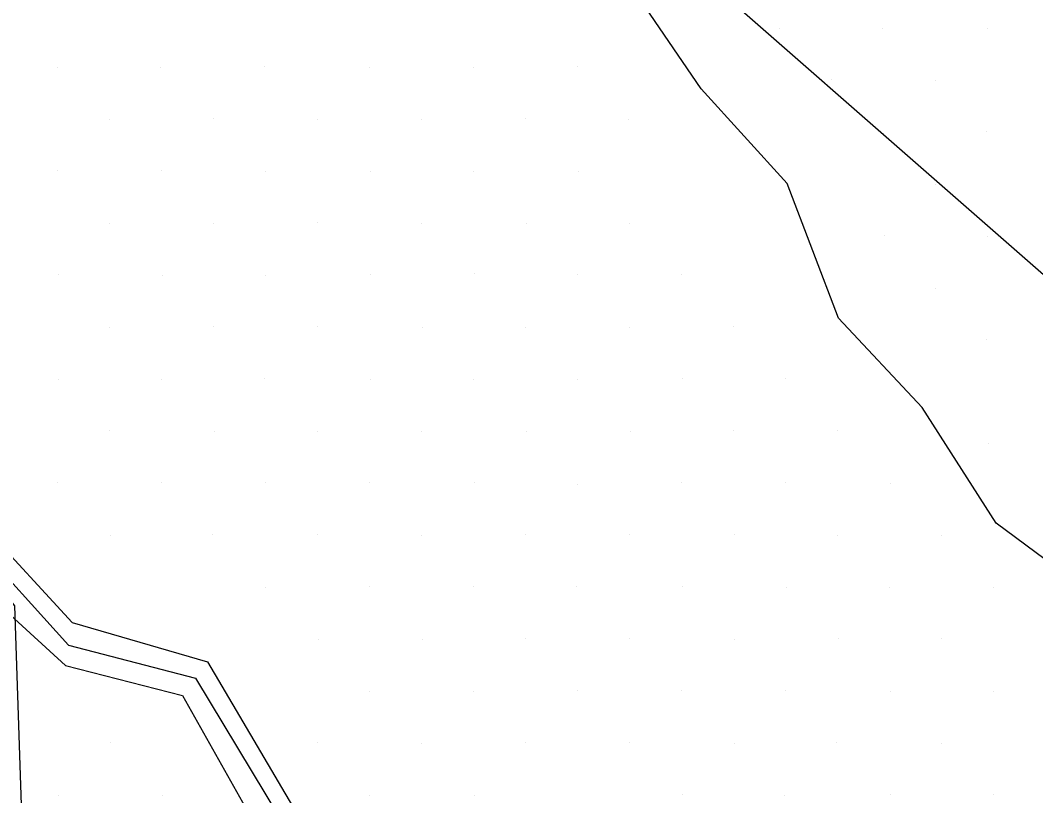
# Model space of a CAD drawing. Extents: x 1602514 to 1609837, y 863887 to 871157.
# Drawn here: x 1605668.3 to 1605875.4, y 866501.5 to 866659.7 of the extents above; entities that cross this region are included whole.
import ezdxf

# ---------------------------------------------------------------- set-up
doc = ezdxf.new("R2010")
doc.units = 0
for name, color, linetype in [('Survey-Flow line', 7, 'Continuous'), ('Survey-Ridge Lines', 7, 'Continuous'), ('Survey-Spot dirt', 7, 'Continuous'), ('Survey-Vegetation trees', 7, 'Continuous')]:
    doc.layers.add(name, color=color, linetype=linetype)

msp = doc.modelspace()

# ---------------------------------------------------------------- linework, layer by layer
at = {"layer": 'Survey-Flow line'}
msp.add_lwpolyline([(1605600.96, 866600.29), (1605609.47, 866597.22), (1605634.61, 866576.65), (1605658.5, 866553.79), (1605678.13, 866532.2), (1605704, 866525.43), (1605721.15, 866497.01), (1605747.44, 866473.87), (1605771.15, 866449.44), (1605792.52, 866440.84), (1605802.85, 866443.89), (1605815.61, 866440.42), (1605822.17, 866431.14), (1605824.92, 866422.66), (1605819.82, 866414.03)], dxfattribs=at)
msp.add_lwpolyline([(1605600.96, 866600.29), (1605609.47, 866597.22), (1605634.61, 866576.65), (1605658.5, 866553.79), (1605678.13, 866532.2), (1605704, 866525.43), (1605721.15, 866497.01), (1605747.44, 866473.87), (1605771.15, 866449.44), (1605792.52, 866440.84), (1605802.85, 866443.89), (1605815.61, 866440.42), (1605822.17, 866431.14), (1605824.92, 866422.66), (1605819.82, 866414.03)], dxfattribs=at)
at = {"layer": 'Survey-Ridge Lines'}
for points in [[(1605887.38, 866542.22), (1605867.34, 866557.08), (1605852.25, 866580.68), (1605835.16, 866598.92), (1605824.72, 866626.4), (1605807.15, 866645.74), (1605788.27, 866673.5), (1605774.75, 866696.28), (1605765.59, 866724.06), (1605750.41, 866745.19), (1605733.7, 866764.34), (1605716.54, 866782.32), (1605699.67, 866801.45), (1605689.3, 866826.47), (1605670.48, 866843.23)], [(1605887.38, 866542.22), (1605867.34, 866557.08), (1605852.25, 866580.68), (1605835.16, 866598.92), (1605824.72, 866626.4), (1605807.15, 866645.74), (1605788.27, 866673.5), (1605774.75, 866696.28), (1605765.59, 866724.06), (1605750.41, 866745.19), (1605733.7, 866764.34), (1605716.54, 866782.32), (1605699.67, 866801.45), (1605689.3, 866826.47), (1605670.48, 866843.23)], [(1605601.82, 866604.74), (1605612.13, 866601.51), (1605638.88, 866580.36), (1605660.93, 866556.3), (1605678.83, 866536.82), (1605706.5, 866528.81), (1605723.82, 866499.33), (1605774.13, 866453.24), (1605790.57, 866445.82), (1605792.26, 866453.33), (1605788.51, 866460.99)], [(1605601.82, 866604.74), (1605612.13, 866601.51), (1605638.88, 866580.36), (1605660.93, 866556.3), (1605678.83, 866536.82), (1605706.5, 866528.81), (1605723.82, 866499.33), (1605774.13, 866453.24), (1605790.57, 866445.82), (1605792.26, 866453.33), (1605788.51, 866460.99)], [(1605600.14, 866596.02), (1605607.29, 866593.7), (1605631.22, 866573.69), (1605654.16, 866549.32), (1605677.5, 866528.06), (1605701.4, 866521.91), (1605717.28, 866493.64), (1605766.7, 866443.74), (1605793.99, 866437.12), (1605803.11, 866439.37), (1605811.92, 866436.39), (1605815.87, 866427.99), (1605811.61, 866419.75), (1605808.09, 866410.58), (1605810.57, 866401.61), (1605819.08, 866394.74), (1605831.26, 866384.39), (1605830.92, 866376.37), (1605833.24, 866370.35), (1605835.72, 866363.13), (1605836.92, 866350.02)], [(1605600.14, 866596.02), (1605607.29, 866593.7), (1605631.22, 866573.69), (1605654.16, 866549.32), (1605677.5, 866528.06), (1605701.4, 866521.91), (1605717.28, 866493.64), (1605766.7, 866443.74), (1605793.99, 866437.12), (1605803.11, 866439.37), (1605811.92, 866436.39), (1605815.87, 866427.99), (1605811.61, 866419.75), (1605808.09, 866410.58), (1605810.57, 866401.61), (1605819.08, 866394.74), (1605831.26, 866384.39), (1605830.92, 866376.37), (1605833.24, 866370.35), (1605835.72, 866363.13), (1605836.92, 866350.02)]]:
    msp.add_lwpolyline(points, dxfattribs=at)
at = {"layer": 'Survey-Spot dirt'}
for p, q in [((1605823.24, 866657.96), (1605823.24, 866657.96)), ((1605823.24, 866657.96), (1605823.24, 866657.96)), ((1605844.17, 866658.12), (1605844.17, 866658.12)), ((1605844.17, 866658.12), (1605844.17, 866658.12)), ((1605865.68, 866657.97), (1605865.68, 866657.97)), ((1605865.68, 866657.97), (1605865.68, 866657.97)), ((1605718.05, 866650.23), (1605718.05, 866650.23)), ((1605718.05, 866650.23), (1605718.05, 866650.23)), ((1605782, 866650.2), (1605782, 866650.2)), ((1605782, 866650.2), (1605782, 866650.2)), ((1605675.86, 866649.98), (1605675.86, 866649.98)), ((1605675.86, 866649.98), (1605675.86, 866649.98)), ((1605696.98, 866650.15), (1605696.98, 866650.15)), ((1605696.98, 866650.15), (1605696.98, 866650.15)), ((1605739.55, 866650.03), (1605739.55, 866650.03)), ((1605739.55, 866650.03), (1605739.55, 866650.03)), ((1605760.77, 866649.99), (1605760.77, 866649.99)), ((1605760.77, 866649.99), (1605760.77, 866649.99)), ((1605833.78, 866647.63), (1605833.78, 866647.63)), ((1605833.78, 866647.63), (1605833.78, 866647.63)), ((1605854.93, 866647.41), (1605854.93, 866647.41)), ((1605854.93, 866647.41), (1605854.93, 866647.41)), ((1605686.43, 866639.54), (1605686.43, 866639.54)), ((1605686.43, 866639.54), (1605686.43, 866639.54)), ((1605707.73, 866639.7), (1605707.73, 866639.7)), ((1605707.73, 866639.7), (1605707.73, 866639.7)), ((1605728.85, 866639.46), (1605728.85, 866639.46)), ((1605728.85, 866639.46), (1605728.85, 866639.46)), ((1605750.15, 866639.55), (1605750.15, 866639.55)), ((1605750.15, 866639.55), (1605750.15, 866639.55)), ((1605771.31, 866639.62), (1605771.31, 866639.62)), ((1605771.31, 866639.62), (1605771.31, 866639.62)), ((1605792.41, 866639.5), (1605792.41, 866639.5)), ((1605792.41, 866639.5), (1605792.41, 866639.5)), ((1605844.36, 866636.7), (1605844.36, 866636.7)), ((1605844.36, 866636.7), (1605844.36, 866636.7)), ((1605865.43, 866637.04), (1605865.43, 866637.04)), ((1605865.43, 866637.04), (1605865.43, 866637.04)), ((1605675.82, 866629.01), (1605675.82, 866629.01)), ((1605675.82, 866629.01), (1605675.82, 866629.01)), ((1605697.18, 866628.97), (1605697.18, 866628.97)), ((1605697.18, 866628.97), (1605697.18, 866628.97)), ((1605718.37, 866628.85), (1605718.37, 866628.85)), ((1605718.37, 866628.85), (1605718.37, 866628.85)), ((1605739.7, 866628.76), (1605739.7, 866628.76)), ((1605739.7, 866628.76), (1605739.7, 866628.76)), ((1605760.67, 866628.91), (1605760.67, 866628.91)), ((1605760.67, 866628.91), (1605760.67, 866628.91)), ((1605782.09, 866628.91), (1605782.09, 866628.91)), ((1605782.09, 866628.91), (1605782.09, 866628.91)), ((1605854.92, 866626.14), (1605854.92, 866626.14)), ((1605854.92, 866626.14), (1605854.92, 866626.14)), ((1605686.41, 866618.25), (1605686.41, 866618.25)), ((1605686.41, 866618.25), (1605686.41, 866618.25)), ((1605707.72, 866618.21), (1605707.72, 866618.21)), ((1605707.72, 866618.21), (1605707.72, 866618.21)), ((1605728.97, 866618.49), (1605728.97, 866618.49)), ((1605728.97, 866618.49), (1605728.97, 866618.49)), ((1605750.17, 866618.18), (1605750.17, 866618.18)), ((1605750.17, 866618.18), (1605750.17, 866618.18)), ((1605771.45, 866618.16), (1605771.45, 866618.16)), ((1605771.45, 866618.16), (1605771.45, 866618.16)), ((1605792.6, 866618.33), (1605792.6, 866618.33)), ((1605792.6, 866618.33), (1605792.6, 866618.33)), ((1605844.63, 866615.7), (1605844.63, 866615.7)), ((1605844.63, 866615.7), (1605844.63, 866615.7)), ((1605865.53, 866615.61), (1605865.53, 866615.61)), ((1605865.53, 866615.61), (1605865.53, 866615.61)), ((1605676.03, 866607.74), (1605676.03, 866607.74)), ((1605676.03, 866607.74), (1605676.03, 866607.74)), ((1605697.19, 866607.71), (1605697.19, 866607.71)), ((1605697.19, 866607.71), (1605697.19, 866607.71)), ((1605718.36, 866607.66), (1605718.36, 866607.66)), ((1605718.36, 866607.66), (1605718.36, 866607.66)), ((1605739.64, 866607.77), (1605739.64, 866607.77)), ((1605739.64, 866607.77), (1605739.64, 866607.77)), ((1605761, 866608.09), (1605761, 866608.09)), ((1605761, 866608.09), (1605761, 866608.09)), ((1605782.04, 866607.81), (1605782.04, 866607.81)), ((1605782.04, 866607.81), (1605782.04, 866607.81)), ((1605803.1, 866607.82), (1605803.1, 866607.82)), ((1605803.1, 866607.82), (1605803.1, 866607.82)), ((1605855.01, 866605.01), (1605855.01, 866605.01)), ((1605855.01, 866605.01), (1605855.01, 866605.01)), ((1605686.45, 866597.09), (1605686.45, 866597.09)), ((1605686.45, 866597.09), (1605686.45, 866597.09)), ((1605707.79, 866597.12), (1605707.79, 866597.12)), ((1605707.79, 866597.12), (1605707.79, 866597.12)), ((1605728.91, 866597.21), (1605728.91, 866597.21)), ((1605728.91, 866597.21), (1605728.91, 866597.21)), ((1605750.23, 866597.1), (1605750.23, 866597.1)), ((1605750.23, 866597.1), (1605750.23, 866597.1)), ((1605771.44, 866596.98), (1605771.44, 866596.98)), ((1605771.44, 866596.98), (1605771.44, 866596.98)), ((1605792.58, 866596.94), (1605792.58, 866596.94)), ((1605792.58, 866596.94), (1605792.58, 866596.94)), ((1605813.75, 866597.18), (1605813.75, 866597.18)), ((1605813.75, 866597.18), (1605813.75, 866597.18)), ((1605865.38, 866594.54), (1605865.38, 866594.54)), ((1605865.38, 866594.54), (1605865.38, 866594.54)), ((1605675.99, 866586.46), (1605675.99, 866586.46)), ((1605675.99, 866586.46), (1605675.99, 866586.46)), ((1605697.1, 866586.5), (1605697.1, 866586.5)), ((1605697.1, 866586.5), (1605697.1, 866586.5)), ((1605718.17, 866586.57), (1605718.17, 866586.57)), ((1605718.17, 866586.57), (1605718.17, 866586.57)), ((1605739.65, 866586.43), (1605739.65, 866586.43)), ((1605739.65, 866586.43), (1605739.65, 866586.43)), ((1605760.83, 866586.44), (1605760.83, 866586.44)), ((1605760.83, 866586.44), (1605760.83, 866586.44)), ((1605782.02, 866586.47), (1605782.02, 866586.47)), ((1605782.02, 866586.47), (1605782.02, 866586.47)), ((1605803.3, 866586.63), (1605803.3, 866586.63)), ((1605803.3, 866586.63), (1605803.3, 866586.63)), ((1605824.3, 866586.58), (1605824.3, 866586.58)), ((1605824.3, 866586.58), (1605824.3, 866586.58)), ((1605686.48, 866575.9), (1605686.48, 866575.9)), ((1605686.48, 866575.9), (1605686.48, 866575.9)), ((1605707.85, 866575.86), (1605707.85, 866575.86)), ((1605707.85, 866575.86), (1605707.85, 866575.86)), ((1605729.01, 866575.82), (1605729.01, 866575.82)), ((1605729.01, 866575.82), (1605729.01, 866575.82)), ((1605750.14, 866575.72), (1605750.14, 866575.72)), ((1605750.14, 866575.72), (1605750.14, 866575.72)), ((1605771.55, 866575.77), (1605771.55, 866575.77)), ((1605771.55, 866575.77), (1605771.55, 866575.77)), ((1605792.69, 866575.77), (1605792.69, 866575.77)), ((1605792.69, 866575.77), (1605792.69, 866575.77)), ((1605813.8, 866575.95), (1605813.8, 866575.95)), ((1605813.8, 866575.95), (1605813.8, 866575.95)), ((1605834.96, 866576), (1605834.96, 866576)), ((1605834.96, 866576), (1605834.96, 866576)), ((1605865.71, 866573.31), (1605865.71, 866573.31)), ((1605865.71, 866573.31), (1605865.71, 866573.31)), ((1605675.83, 866565.36), (1605675.83, 866565.36)), ((1605675.83, 866565.36), (1605675.83, 866565.36)), ((1605696.99, 866565.4), (1605696.99, 866565.4)), ((1605696.99, 866565.4), (1605696.99, 866565.4)), ((1605718.28, 866565.31), (1605718.28, 866565.31)), ((1605718.28, 866565.31), (1605718.28, 866565.31)), ((1605739.47, 866565.34), (1605739.47, 866565.34)), ((1605739.47, 866565.34), (1605739.47, 866565.34)), ((1605760.9, 866565.34), (1605760.9, 866565.34)), ((1605760.9, 866565.34), (1605760.9, 866565.34)), ((1605803.13, 866565.31), (1605803.13, 866565.31)), ((1605803.13, 866565.31), (1605803.13, 866565.31)), ((1605824.3, 866565.36), (1605824.3, 866565.36)), ((1605824.3, 866565.36), (1605824.3, 866565.36)), ((1605845.7, 866565.28), (1605845.7, 866565.28)), ((1605845.7, 866565.28), (1605845.7, 866565.28)), ((1605781.99, 866565.05), (1605781.99, 866565.05)), ((1605781.99, 866565.05), (1605781.99, 866565.05)), ((1605686.62, 866554.58), (1605686.62, 866554.58)), ((1605686.62, 866554.58), (1605686.62, 866554.58)), ((1605707.58, 866554.71), (1605707.58, 866554.71)), ((1605707.58, 866554.71), (1605707.58, 866554.71)), ((1605728.94, 866554.74), (1605728.94, 866554.74)), ((1605728.94, 866554.74), (1605728.94, 866554.74)), ((1605750.15, 866554.65), (1605750.15, 866554.65)), ((1605750.15, 866554.65), (1605750.15, 866554.65)), ((1605771.27, 866554.7), (1605771.27, 866554.7)), ((1605771.27, 866554.7), (1605771.27, 866554.7)), ((1605792.56, 866554.71), (1605792.56, 866554.71)), ((1605792.56, 866554.71), (1605792.56, 866554.71)), ((1605813.94, 866554.67), (1605813.94, 866554.67)), ((1605813.94, 866554.67), (1605813.94, 866554.67)), ((1605834.97, 866554.61), (1605834.97, 866554.61)), ((1605834.97, 866554.61), (1605834.97, 866554.61)), ((1605856.24, 866554.62), (1605856.24, 866554.62)), ((1605856.24, 866554.62), (1605856.24, 866554.62)), ((1605718.33, 866544.02), (1605718.33, 866544.02)), ((1605718.33, 866544.02), (1605718.33, 866544.02)), ((1605739.6, 866544.23), (1605739.6, 866544.23)), ((1605739.6, 866544.23), (1605739.6, 866544.23)), ((1605760.72, 866544.06), (1605760.72, 866544.06)), ((1605760.72, 866544.06), (1605760.72, 866544.06)), ((1605781.83, 866544.19), (1605781.83, 866544.19)), ((1605781.83, 866544.19), (1605781.83, 866544.19)), ((1605803.28, 866544.09), (1605803.28, 866544.09)), ((1605803.28, 866544.09), (1605803.28, 866544.09)), ((1605824.62, 866543.98), (1605824.62, 866543.98)), ((1605824.62, 866543.98), (1605824.62, 866543.98)), ((1605845.6, 866544.01), (1605845.6, 866544.01)), ((1605845.6, 866544.01), (1605845.6, 866544.01)), ((1605866.87, 866544), (1605866.87, 866544)), ((1605866.87, 866544), (1605866.87, 866544)), ((1605729.09, 866533.24), (1605729.09, 866533.24)), ((1605729.09, 866533.24), (1605729.09, 866533.24)), ((1605750.38, 866533.27), (1605750.38, 866533.27)), ((1605750.38, 866533.27), (1605750.38, 866533.27)), ((1605771.44, 866533.47), (1605771.44, 866533.47)), ((1605771.44, 866533.47), (1605771.44, 866533.47)), ((1605792.52, 866533.48), (1605792.52, 866533.48)), ((1605792.52, 866533.48), (1605792.52, 866533.48)), ((1605814.05, 866533.28), (1605814.05, 866533.28)), ((1605814.05, 866533.28), (1605814.05, 866533.28)), ((1605835.13, 866533.51), (1605835.13, 866533.51)), ((1605835.13, 866533.51), (1605835.13, 866533.51)), ((1605856.14, 866533.54), (1605856.14, 866533.54)), ((1605856.14, 866533.54), (1605856.14, 866533.54)), ((1605739.58, 866522.76), (1605739.58, 866522.76)), ((1605739.58, 866522.76), (1605739.58, 866522.76)), ((1605760.68, 866522.83), (1605760.68, 866522.83)), ((1605760.68, 866522.83), (1605760.68, 866522.83)), ((1605782.05, 866522.87), (1605782.05, 866522.87)), ((1605782.05, 866522.87), (1605782.05, 866522.87)), ((1605803.17, 866522.88), (1605803.17, 866522.88)), ((1605803.17, 866522.88), (1605803.17, 866522.88)), ((1605824.34, 866522.89), (1605824.34, 866522.89)), ((1605824.34, 866522.89), (1605824.34, 866522.89)), ((1605845.8, 866522.81), (1605845.8, 866522.81)), ((1605845.8, 866522.81), (1605845.8, 866522.81)), ((1605866.74, 866522.78), (1605866.74, 866522.78)), ((1605866.74, 866522.78), (1605866.74, 866522.78)), ((1605686.61, 866512.27), (1605686.61, 866512.27)), ((1605686.61, 866512.27), (1605686.61, 866512.27)), ((1605728.97, 866512.28), (1605728.97, 866512.28)), ((1605728.97, 866512.28), (1605728.97, 866512.28)), ((1605750.2, 866512.05), (1605750.2, 866512.05)), ((1605750.2, 866512.05), (1605750.2, 866512.05)), ((1605771.38, 866512.23), (1605771.38, 866512.23)), ((1605771.38, 866512.23), (1605771.38, 866512.23)), ((1605792.57, 866512.36), (1605792.57, 866512.36)), ((1605792.57, 866512.36), (1605792.57, 866512.36)), ((1605813.95, 866512.1), (1605813.95, 866512.1)), ((1605813.95, 866512.1), (1605813.95, 866512.1)), ((1605834.8, 866512.37), (1605834.8, 866512.37)), ((1605834.8, 866512.37), (1605834.8, 866512.37)), ((1605856.28, 866512.14), (1605856.28, 866512.14)), ((1605856.28, 866512.14), (1605856.28, 866512.14)), ((1605676.01, 866501.52), (1605676.01, 866501.52)), ((1605676.01, 866501.52), (1605676.01, 866501.52)), ((1605697.21, 866501.6), (1605697.21, 866501.6)), ((1605697.21, 866501.6), (1605697.21, 866501.6)), ((1605739.55, 866501.55), (1605739.55, 866501.55)), ((1605739.55, 866501.55), (1605739.55, 866501.55)), ((1605760.9, 866501.52), (1605760.9, 866501.52)), ((1605760.9, 866501.52), (1605760.9, 866501.52)), ((1605803.39, 866501.69), (1605803.39, 866501.69)), ((1605803.39, 866501.69), (1605803.39, 866501.69)), ((1605824.1, 866501.56), (1605824.1, 866501.56)), ((1605824.1, 866501.56), (1605824.1, 866501.56)), ((1605845.71, 866501.63), (1605845.71, 866501.63)), ((1605845.71, 866501.63), (1605845.71, 866501.63)), ((1605866.85, 866501.62), (1605866.85, 866501.62)), ((1605866.85, 866501.62), (1605866.85, 866501.62))]:
    msp.add_line(p, q, dxfattribs=at)
at = {"layer": 'Survey-Vegetation trees'}
msp.add_lwpolyline([(1605933.61, 866558.21), (1605731.71, 866735.08), (1605563.24, 866712.42), (1605565.76, 866669.83), (1605667.1, 866540.23), (1605670.14, 866448.74), (1605652.62, 866371.74), (1605654.91, 866272.63), (1605846.15, 866251.29), (1605868.24, 866270.35), (1605917, 866264.25)], dxfattribs=at)
msp.add_lwpolyline([(1605933.61, 866558.21), (1605731.71, 866735.08), (1605563.24, 866712.42), (1605565.76, 866669.83), (1605667.1, 866540.23), (1605670.14, 866448.74), (1605652.62, 866371.74), (1605654.91, 866272.63), (1605846.15, 866251.29), (1605868.24, 866270.35), (1605917, 866264.25)], dxfattribs=at)

doc.saveas('drawing.dxf')
